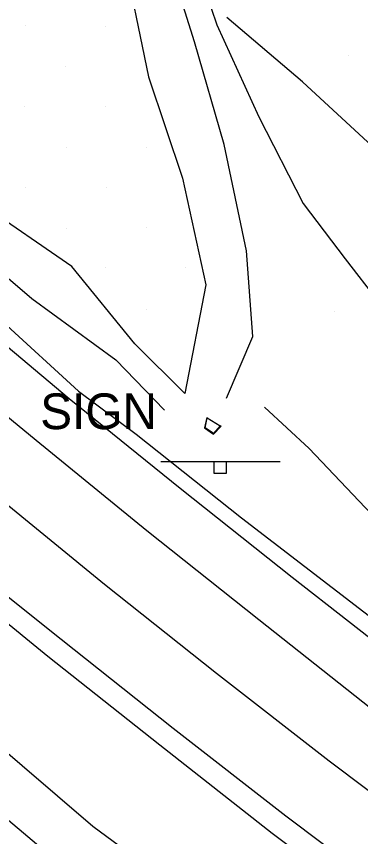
# Model space of a CAD drawing. Extents: x 1602514 to 1609837, y 863887 to 871157.
# Drawn here: x 1605993.7 to 1606053.9, y 866652 to 866795.5 of the extents above; entities that cross this region are included whole.
import ezdxf

# ---------------------------------------------------------------- set-up
doc = ezdxf.new("R2010")
doc.units = 0
for name, color, linetype in [('Roadway-Signs', 7, 'Continuous'), ('Survey-Centerline', 7, 'Continuous'), ('Survey-Drainage structures-concrete', 7, 'Continuous'), ('Survey-Edge of pavement', 7, 'Continuous'), ('Survey-Flow line', 7, 'Continuous'), ('Survey-Ridge Lines', 7, 'Continuous'), ('Survey-Shoulders', 7, 'Continuous'), ('Survey-Spot dirt', 7, 'Continuous')]:
    doc.layers.add(name, color=color, linetype=linetype)

msp = doc.modelspace()

# ---------------------------------------------------------------- linework, layer by layer
at = {"layer": 'Roadway-Signs'}
for p, q in [((1606018.96, 866717.63), (1606039.86, 866717.63)), ((1606018.96, 866717.63), (1606039.86, 866717.63)), ((1606028.31, 866715.53), (1606028.31, 866717.63)), ((1606028.31, 866715.53), (1606028.31, 866717.63)), ((1606029.36, 866717.63), (1606029.36, 866717.63)), ((1606029.36, 866717.63), (1606029.36, 866717.63)), ((1606030.41, 866717.63), (1606030.41, 866715.53)), ((1606030.41, 866717.63), (1606030.41, 866715.53)), ((1606030.41, 866715.53), (1606028.31, 866715.53)), ((1606030.41, 866715.53), (1606028.31, 866715.53))]:
    msp.add_line(p, q, dxfattribs=at)
at = {"layer": 'Survey-Centerline'}
msp.add_lwpolyline([(1606230.94, 866538.31), (1606209.7, 866551.54), (1606188.9, 866565.41), (1606168.34, 866579.63), (1606147.65, 866593.67), (1606127.01, 866607.78), (1606106.55, 866622.14), (1606086.32, 866636.84), (1606068.39, 866650.14), (1606048.41, 866665.17), (1606028.71, 866680.56), (1606009.12, 866696.1), (1605989.76, 866711.91), (1605970.47, 866727.82), (1605951.38, 866743.98), (1605932.35, 866760.21), (1605913.31, 866776.44), (1605898.17, 866789.83), (1605879.46, 866806.46), (1605860.65, 866822.97)], dxfattribs=at)
msp.add_lwpolyline([(1606230.94, 866538.31), (1606209.7, 866551.54), (1606188.9, 866565.41), (1606168.34, 866579.63), (1606147.65, 866593.67), (1606127.01, 866607.78), (1606106.55, 866622.14), (1606086.32, 866636.84), (1606068.39, 866650.14), (1606048.41, 866665.17), (1606028.71, 866680.56), (1606009.12, 866696.1), (1605989.76, 866711.91), (1605970.47, 866727.82), (1605951.38, 866743.98), (1605932.35, 866760.21), (1605913.31, 866776.44), (1605898.17, 866789.83), (1605879.46, 866806.46), (1605860.65, 866822.97)], dxfattribs=at)
at = {"layer": 'Survey-Drainage structures-concrete'}
msp.add_line((1606027.11, 866725.26), (1606029.36, 866723.89), dxfattribs=at)
msp.add_line((1606027.11, 866725.26), (1606029.36, 866723.89), dxfattribs=at)
msp.add_lwpolyline([(1606027.01, 866725.32), (1606026.6, 866723.54), (1606028.16, 866722.4), (1606029.51, 866723.8), (1606029.36, 866723.89), (1606028.16, 866722.53), (1606026.75, 866723.54), (1606027.11, 866725.26)], close=True, dxfattribs=at)
msp.add_lwpolyline([(1606027.01, 866725.32), (1606026.6, 866723.54), (1606028.16, 866722.4), (1606029.51, 866723.8), (1606029.36, 866723.89), (1606028.16, 866722.53), (1606026.75, 866723.54), (1606027.11, 866725.26)], close=True, dxfattribs=at)
at = {"layer": 'Survey-Edge of pavement'}
for points in [[(1606257.34, 866535.35), (1606237.59, 866547.92), (1606216.41, 866561.24), (1606195.69, 866575.24), (1606174.88, 866589.1), (1606154.2, 866603.14), (1606133.72, 866617.47), (1606113.37, 866632.01), (1606093.02, 866646.53), (1606075.69, 866659.39), (1606055.71, 866674.42), (1606036.11, 866689.93), (1606016.52, 866705.47), (1605997.16, 866721.29), (1605977.87, 866737.19), (1605958.78, 866753.36), (1605939.75, 866769.59), (1605920.71, 866785.82), (1605906.37, 866798.23), (1605887.65, 866814.84), (1605868.84, 866831.36)], [(1606257.34, 866535.35), (1606237.59, 866547.92), (1606216.41, 866561.24), (1606195.69, 866575.24), (1606174.88, 866589.1), (1606154.2, 866603.14), (1606133.72, 866617.47), (1606113.37, 866632.01), (1606093.02, 866646.53), (1606075.69, 866659.39), (1606055.71, 866674.42), (1606036.11, 866689.93), (1606016.52, 866705.47), (1605997.16, 866721.29), (1605977.87, 866737.19), (1605958.78, 866753.36), (1605939.75, 866769.59), (1605920.71, 866785.82), (1605906.37, 866798.23), (1605887.65, 866814.84), (1605868.84, 866831.36)], [(1605870.97, 866797.76), (1605889.67, 866781.14), (1605905.78, 866766.9), (1605924.66, 866750.47), (1605943.85, 866734.44), (1605962.94, 866718.27), (1605982.04, 866702.13), (1606001.57, 866686.52), (1606021.15, 866670.98), (1606040.87, 866655.62), (1606060.85, 866640.58), (1606079.4, 866626.82), (1606099.73, 866612.27), (1606120.04, 866597.69), (1606140.61, 866583.48), (1606161.29, 866569.44), (1606182.02, 866555.47), (1606202.82, 866541.59), (1606223.86, 866528.06)], [(1605870.97, 866797.76), (1605889.67, 866781.14), (1605905.78, 866766.9), (1605924.66, 866750.47), (1605943.85, 866734.44), (1605962.94, 866718.27), (1605982.04, 866702.13), (1606001.57, 866686.52), (1606021.15, 866670.98), (1606040.87, 866655.62), (1606060.85, 866640.58), (1606079.4, 866626.82), (1606099.73, 866612.27), (1606120.04, 866597.69), (1606140.61, 866583.48), (1606161.29, 866569.44), (1606182.02, 866555.47), (1606202.82, 866541.59), (1606223.86, 866528.06)]]:
    msp.add_lwpolyline(points, dxfattribs=at)
at = {"layer": 'Survey-Flow line'}
for points in [[(1606030.45, 866728.7), (1606035.04, 866739.52), (1606033.98, 866754.51), (1606030.05, 866773.08), (1606024.85, 866791.04), (1606018.29, 866812.07), (1606009.36, 866820.74), (1606007.98, 866824.09), (1606006.3, 866827.5), (1606001.7, 866832.58), (1605992.27, 866840.54), (1605979.97, 866849.54), (1605969.76, 866856.62), (1605961.7, 866862.59), (1605948.93, 866871.5)], [(1606030.45, 866728.7), (1606035.04, 866739.52), (1606033.98, 866754.51), (1606030.05, 866773.08), (1606024.85, 866791.04), (1606018.29, 866812.07), (1606009.36, 866820.74), (1606007.98, 866824.09), (1606006.3, 866827.5), (1606001.7, 866832.58), (1605992.27, 866840.54), (1605979.97, 866849.54), (1605969.76, 866856.62), (1605961.7, 866862.59), (1605948.93, 866871.5)], [(1606418.45, 866459.82), (1606370.44, 866489.61), (1606310.75, 866526.64), (1606284.2, 866542.28), (1606248.98, 866564.41), (1606228.46, 866578.14), (1606207.75, 866591.91), (1606187.13, 866605.43), (1606167.01, 866620.06), (1606145.98, 866634.42), (1606116.54, 866656.16), (1606090.52, 866676.63), (1606069.15, 866696.25), (1606055.85, 866708.4), (1606044.95, 866719.9), (1606037.11, 866727.11)], [(1606418.45, 866459.82), (1606370.44, 866489.61), (1606310.75, 866526.64), (1606284.2, 866542.28), (1606248.98, 866564.41), (1606228.46, 866578.14), (1606207.75, 866591.91), (1606187.13, 866605.43), (1606167.01, 866620.06), (1606145.98, 866634.42), (1606116.54, 866656.16), (1606090.52, 866676.63), (1606069.15, 866696.25), (1606055.85, 866708.4), (1606044.95, 866719.9), (1606037.11, 866727.11)], [(1606377.19, 866399.6), (1606357.62, 866410.46), (1606308.71, 866437.21), (1606287.73, 866449.56), (1606267.1, 866462.67), (1606247.62, 866475.39), (1606226.07, 866490.22), (1606204.71, 866504.01), (1606183.97, 866517.51), (1606164.65, 866530.77), (1606142.87, 866545.18), (1606123.05, 866558.74), (1606103.24, 866572.64), (1606083.64, 866586.39), (1606063.04, 866600.62), (1606040.77, 866617.86), (1606020.72, 866632.5), (1606001.72, 866646.9), (1605981.02, 866664.32)], [(1606377.19, 866399.6), (1606357.62, 866410.46), (1606308.71, 866437.21), (1606287.73, 866449.56), (1606267.1, 866462.67), (1606247.62, 866475.39), (1606226.07, 866490.22), (1606204.71, 866504.01), (1606183.97, 866517.51), (1606164.65, 866530.77), (1606142.87, 866545.18), (1606123.05, 866558.74), (1606103.24, 866572.64), (1606083.64, 866586.39), (1606063.04, 866600.62), (1606040.77, 866617.86), (1606020.72, 866632.5), (1606001.72, 866646.9), (1605981.02, 866664.32)]]:
    msp.add_lwpolyline(points, dxfattribs=at)
at = {"layer": 'Survey-Ridge Lines'}
for points in [[(1605818.63, 866975.54), (1605823.32, 866967.9), (1605825.51, 866961.77), (1605840.26, 866955.79), (1605850.81, 866933.34), (1605862.85, 866922.95), (1605867.04, 866911.76), (1605868.64, 866897.22), (1605877.58, 866873.57), (1605886.18, 866848.24), (1605890.31, 866842.46), (1605894.02, 866838.78), (1605901.86, 866826.21), (1605920.99, 866810.31), (1605944.09, 866790.84), (1605952.92, 866781.95), (1605963.14, 866774.35), (1605981.91, 866758.56), (1605996.42, 866746.17), (1606011.08, 866735.4), (1606019.62, 866726.59)], [(1605818.63, 866975.54), (1605823.32, 866967.9), (1605825.51, 866961.77), (1605840.26, 866955.79), (1605850.81, 866933.34), (1605862.85, 866922.95), (1605867.04, 866911.76), (1605868.64, 866897.22), (1605877.58, 866873.57), (1605886.18, 866848.24), (1605890.31, 866842.46), (1605894.02, 866838.78), (1605901.86, 866826.21), (1605920.99, 866810.31), (1605944.09, 866790.84), (1605952.92, 866781.95), (1605963.14, 866774.35), (1605981.91, 866758.56), (1605996.42, 866746.17), (1606011.08, 866735.4), (1606019.62, 866726.59)], [(1605953.74, 866874.37), (1605969, 866867.03), (1605975.56, 866861.52), (1605984.3, 866852.42), (1605995.98, 866843.57), (1606006.35, 866835.95), (1606009.43, 866829.91), (1606011.53, 866826.73), (1606013.89, 866823.86), (1606021.83, 866814.5), (1606028.79, 866794.02), (1606036.09, 866777.91), (1606043.9, 866762.79), (1606051.22, 866753.1), (1606062.78, 866738.13), (1606074.33, 866723.57), (1606086.05, 866713.32), (1606108.2, 866695.93), (1606134.29, 866676.42), (1606164.35, 866658.9)], [(1605953.74, 866874.37), (1605969, 866867.03), (1605975.56, 866861.52), (1605984.3, 866852.42), (1605995.98, 866843.57), (1606006.35, 866835.95), (1606009.43, 866829.91), (1606011.53, 866826.73), (1606013.89, 866823.86), (1606021.83, 866814.5), (1606028.79, 866794.02), (1606036.09, 866777.91), (1606043.9, 866762.79), (1606051.22, 866753.1), (1606062.78, 866738.13), (1606074.33, 866723.57), (1606086.05, 866713.32), (1606108.2, 866695.93), (1606134.29, 866676.42), (1606164.35, 866658.9)], [(1605858.57, 866856.44), (1605877.33, 866839.9), (1605880.57, 866835.82), (1605884.73, 866833.25), (1605895.96, 866822.63), (1605916.57, 866807.37), (1605937.93, 866786.38), (1605947.21, 866778.03), (1605957.06, 866770.19), (1605975.74, 866753.89), (1605991.32, 866742.08), (1606004.55, 866729.94), (1606014.68, 866722.44), (1606033.11, 866707.78), (1606060.04, 866687.04), (1606083.53, 866668.99), (1606110.22, 866648.93), (1606140.52, 866627.15), (1606161.02, 866612.69), (1606181.56, 866598.49), (1606202.54, 866584.96), (1606223.53, 866571.41), (1606245.26, 866559.02), (1606279.36, 866535.2)], [(1605858.57, 866856.44), (1605877.33, 866839.9), (1605880.57, 866835.82), (1605884.73, 866833.25), (1605895.96, 866822.63), (1605916.57, 866807.37), (1605937.93, 866786.38), (1605947.21, 866778.03), (1605957.06, 866770.19), (1605975.74, 866753.89), (1605991.32, 866742.08), (1606004.55, 866729.94), (1606014.68, 866722.44), (1606033.11, 866707.78), (1606060.04, 866687.04), (1606083.53, 866668.99), (1606110.22, 866648.93), (1606140.52, 866627.15), (1606161.02, 866612.69), (1606181.56, 866598.49), (1606202.54, 866584.96), (1606223.53, 866571.41), (1606245.26, 866559.02), (1606279.36, 866535.2)], [(1605963.93, 866851.69), (1605977.97, 866848.21), (1605989.71, 866838.45), (1605995.86, 866828.35), (1606000.05, 866822.67), (1606002.02, 866819.65), (1606002.74, 866816.19), (1606012.09, 866807.83), (1606016.81, 866784.96), (1606022.74, 866767.23), (1606026.82, 866748.53), (1606023.16, 866729.55)], [(1605963.93, 866851.69), (1605977.97, 866848.21), (1605989.71, 866838.45), (1605995.86, 866828.35), (1606000.05, 866822.67), (1606002.02, 866819.65), (1606002.74, 866816.19), (1606012.09, 866807.83), (1606016.81, 866784.96), (1606022.74, 866767.23), (1606026.82, 866748.53), (1606023.16, 866729.55)], [(1606177.85, 866666.07), (1606168.49, 866664.41), (1606138.82, 866681.6), (1606115.67, 866704.09), (1606093.93, 866721.28), (1606071.17, 866746.72), (1606059.4, 866759.95), (1606055.94, 866772.83), (1606043.75, 866784.05), (1606030.53, 866795.33)], [(1606177.85, 866666.07), (1606168.49, 866664.41), (1606138.82, 866681.6), (1606115.67, 866704.09), (1606093.93, 866721.28), (1606071.17, 866746.72), (1606059.4, 866759.95), (1606055.94, 866772.83), (1606043.75, 866784.05), (1606030.53, 866795.33)], [(1606023.16, 866729.55), (1606014.43, 866738.19), (1606003.41, 866751.76), (1605987.43, 866762.74), (1605968.26, 866777.85)], [(1606023.16, 866729.55), (1606014.43, 866738.19), (1606003.41, 866751.76), (1605987.43, 866762.74), (1605968.26, 866777.85)], [(1606169.62, 866538.04), (1606147.72, 866552.53), (1606128.01, 866566.01), (1606108.3, 866579.85), (1606088.57, 866593.19), (1606067.62, 866606.94), (1606045.72, 866624.49), (1606026.16, 866639.73), (1606007.06, 866653.74), (1605988.51, 866669.69), (1605969.65, 866686.32), (1605951.23, 866701.08), (1605931.49, 866716.81), (1605912.6, 866732.41), (1605893.73, 866747.28), (1605871.02, 866767.32)], [(1606169.62, 866538.04), (1606147.72, 866552.53), (1606128.01, 866566.01), (1606108.3, 866579.85), (1606088.57, 866593.19), (1606067.62, 866606.94), (1606045.72, 866624.49), (1606026.16, 866639.73), (1606007.06, 866653.74), (1605988.51, 866669.69), (1605969.65, 866686.32), (1605951.23, 866701.08), (1605931.49, 866716.81), (1605912.6, 866732.41), (1605893.73, 866747.28), (1605871.02, 866767.32)]]:
    msp.add_lwpolyline(points, dxfattribs=at)
at = {"layer": 'Survey-Shoulders'}
for points in [[(1606283.82, 866530.22), (1606262.45, 866543.21), (1606242.85, 866555.53), (1606221.84, 866569.11), (1606200.99, 866582.9), (1606180.26, 866596.87), (1606159.57, 866610.91), (1606139.07, 866625.22), (1606118.77, 866639.81), (1606098.49, 866654.43), (1606081.64, 866666.93), (1606061.66, 866681.96), (1606041.96, 866697.35), (1606022.38, 866712.89), (1606002.92, 866728.59), (1605983.77, 866744.67), (1605964.69, 866760.84), (1605945.45, 866776.82), (1605926.42, 866793.05), (1605912.95, 866804.96), (1605894.24, 866821.58), (1605875.43, 866838.1), (1605857.18, 866855.19)], [(1606283.82, 866530.22), (1606262.45, 866543.21), (1606242.85, 866555.53), (1606221.84, 866569.11), (1606200.99, 866582.9), (1606180.26, 866596.87), (1606159.57, 866610.91), (1606139.07, 866625.22), (1606118.77, 866639.81), (1606098.49, 866654.43), (1606081.64, 866666.93), (1606061.66, 866681.96), (1606041.96, 866697.35), (1606022.38, 866712.89), (1606002.92, 866728.59), (1605983.77, 866744.67), (1605964.69, 866760.84), (1605945.45, 866776.82), (1605926.42, 866793.05), (1605912.95, 866804.96), (1605894.24, 866821.58), (1605875.43, 866838.1), (1605857.18, 866855.19)], [(1606200.43, 866538.13), (1606179.63, 866552.01), (1606158.86, 866565.93), (1606138.18, 866579.97), (1606117.87, 866594.55), (1606097.41, 866608.92), (1606077.18, 866623.61), (1606058.43, 866637.51), (1606038.45, 866652.55), (1606018.78, 866667.99), (1605999.2, 866683.52), (1605979.84, 866699.34), (1605960.55, 866715.25), (1605941.46, 866731.42), (1605922.24, 866747.41), (1605903.2, 866763.64), (1605886.76, 866778.16), (1605868.06, 866794.79)], [(1606200.43, 866538.13), (1606179.63, 866552.01), (1606158.86, 866565.93), (1606138.18, 866579.97), (1606117.87, 866594.55), (1606097.41, 866608.92), (1606077.18, 866623.61), (1606058.43, 866637.51), (1606038.45, 866652.55), (1606018.78, 866667.99), (1605999.2, 866683.52), (1605979.84, 866699.34), (1605960.55, 866715.25), (1605941.46, 866731.42), (1605922.24, 866747.41), (1605903.2, 866763.64), (1605886.76, 866778.16), (1605868.06, 866794.79)]]:
    msp.add_lwpolyline(points, dxfattribs=at)
at = {"layer": 'Survey-Spot dirt'}
for p, q in [((1605995.28, 866793.95), (1605995.28, 866793.95)), ((1605995.28, 866793.95), (1605995.28, 866793.95)), ((1606009.37, 866793.82), (1606009.37, 866793.82)), ((1606009.37, 866793.82), (1606009.37, 866793.82)), ((1606051.75, 866788.6), (1606051.75, 866788.6)), ((1606051.75, 866788.6), (1606051.75, 866788.6)), ((1606002.3, 866786.74), (1606002.3, 866786.74)), ((1606002.3, 866786.74), (1606002.3, 866786.74)), ((1605995.14, 866779.75), (1605995.14, 866779.75)), ((1605995.14, 866779.75), (1605995.14, 866779.75)), ((1606009.34, 866779.7), (1606009.34, 866779.7)), ((1606009.34, 866779.7), (1606009.34, 866779.7)), ((1606002.42, 866772.53), (1606002.42, 866772.53)), ((1606002.42, 866772.53), (1606002.42, 866772.53)), ((1606016.5, 866772.64), (1606016.5, 866772.64)), ((1606016.5, 866772.64), (1606016.5, 866772.64)), ((1605995.24, 866765.65), (1605995.24, 866765.65)), ((1605995.24, 866765.65), (1605995.24, 866765.65)), ((1606009.42, 866765.61), (1606009.42, 866765.61)), ((1606009.42, 866765.61), (1606009.42, 866765.61)), ((1606002.39, 866758.44), (1606002.39, 866758.44)), ((1606002.39, 866758.44), (1606002.39, 866758.44)), ((1606016.47, 866758.55), (1606016.47, 866758.55)), ((1606016.47, 866758.55), (1606016.47, 866758.55)), ((1606009.37, 866751.49), (1606009.37, 866751.49)), ((1606009.37, 866751.49), (1606009.37, 866751.49)), ((1606023.36, 866751.56), (1606023.36, 866751.56)), ((1606023.36, 866751.56), (1606023.36, 866751.56)), ((1606016.42, 866744.26), (1606016.42, 866744.26)), ((1606016.42, 866744.26), (1606016.42, 866744.26)), ((1606049.32, 866743.8), (1606049.32, 866743.8)), ((1606049.32, 866743.8), (1606049.32, 866743.8))]:
    msp.add_line(p, q, dxfattribs=at)

# ---------------------------------------------------------------- texts
at = {"layer": 'Roadway-Signs'}
msp.add_text('SIGN', height=6.25, dxfattribs=at).set_placement((1605997.88, 866723.29))
msp.add_text('SIGN', height=6.25, dxfattribs=at).set_placement((1605997.88, 866723.29))

doc.saveas('drawing.dxf')
